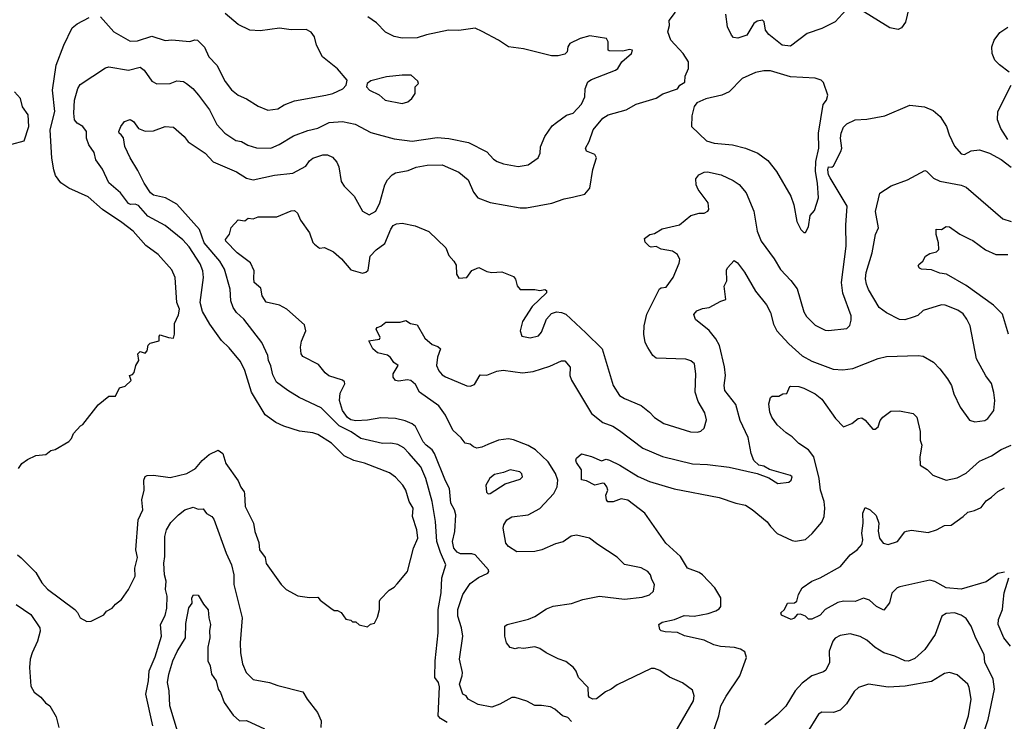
# Model space of a CAD drawing. Extents: x 1678759 to 1859541, y 384609 to 522867.
# Tile 306 of 466: x 1772378 to 1778315, y 477622 to 481849. Entities that reach past the tile are written whole.
import ezdxf

# ---------------------------------------------------------------- set-up
doc = ezdxf.new("R2010")
doc.units = 0

msp = doc.modelspace()

# ---------------------------------------------------------------- linework, layer by layer
at = {"layer": '0CON20XD'}
for points in [[(1777747.7, 481952.3), (1777718.9, 481835), (1777695, 481800), (1777675, 481790.8), (1777625, 481800.4), (1777445, 481910.6)], [(1772365, 478623.6), (1772386.9, 478606.9), (1772475, 478517.5), (1772511.4, 478455), (1772545, 478418), (1772710, 478295), (1772727, 478277), (1772742.5, 478245), (1772783.6, 478223.6), (1772810, 478225), (1772885, 478262.5), (1772902.5, 478285), (1772935, 478302.5), (1772955, 478327.5), (1772992.5, 478355), (1773033.6, 478416.4), (1773074.1, 478495.9), (1773072, 478545), (1773087.9, 478607.9), (1773077.5, 478655), (1773091.8, 478835), (1773121.5, 478895), (1773113.6, 478955), (1773127.8, 479015), (1773125.7, 479075), (1773135, 479096), (1773147.3, 479102.7), (1773185, 479105.6), (1773285, 479091.5), (1773385, 479115.5), (1773438.6, 479145), (1773477.8, 479192.2), (1773520.2, 479229.8), (1773575, 479254.3), (1773602.9, 479235), (1773621.5, 479175), (1773695, 479070.8), (1773712.1, 479032.1), (1773731.9, 479005), (1773732.7, 478992.7), (1773738.1, 478915), (1773788.1, 478815), (1773795.6, 478765), (1773819.1, 478699.1), (1773824.4, 478655), (1773858.1, 478608.1), (1773865, 478573.3), (1773955, 478446.7), (1773985, 478416.7), (1774055, 478376.7), (1774125, 478366.7), (1774175, 478370), (1774190.7, 478350.7), (1774255, 478302.5), (1774275, 478290), (1774295, 478290), (1774316.4, 478276.4), (1774345, 478237.5), (1774375, 478230), (1774385, 478220), (1774405, 478220), (1774425, 478202.5), (1774475, 478190), (1774493.9, 478206.1), (1774516.4, 478213.6), (1774535, 478250), (1774546.7, 478295), (1774547.5, 478345), (1774552.5, 478355), (1774605, 478412.5), (1774635, 478430), (1774655, 478450), (1774716.7, 478525), (1774752.5, 478665), (1774779.1, 478725), (1774771.8, 478775), (1774746.5, 478855), (1774751.1, 478905), (1774727.1, 478945), (1774706.4, 479015), (1774688.9, 479045), (1774643.2, 479093.2), (1774608, 479118), (1774456.2, 479176.2), (1774392.8, 479192.8), (1774335, 479220.4), (1774257.7, 479297.7), (1774175, 479350), (1774145, 479359.6), (1774065, 479369.5), (1773970.8, 479400.8), (1773922.1, 479422.1), (1773858.7, 479468.7), (1773775.9, 479605), (1773735.3, 479735), (1773709.3, 479789.3), (1773641.9, 479871.9), (1773595, 479916.9), (1773524.8, 480014.8), (1773481, 480091), (1773465.3, 480144.7), (1773486.8, 480295), (1773482, 480335), (1773467.1, 480377.1), (1773399.6, 480479.6), (1773361.9, 480521.9), (1773255, 480609.6), (1773151.1, 480665), (1773095, 480730.4), (1773075, 480738.5), (1773045.4, 480734.6), (1773035, 480740.6), (1772985.8, 480805.8), (1772915.3, 480865.3), (1772877.6, 480947.6), (1772838.1, 481005), (1772828, 481048), (1772796, 481095), (1772780.6, 481135), (1772780.8, 481175), (1772758.1, 481205), (1772725, 481226.1), (1772709.3, 481245), (1772704.7, 481285), (1772709.3, 481365), (1772728, 481435), (1772742.1, 481457.9), (1772895, 481559.4), (1772915.7, 481564.3), (1773035, 481544.4), (1773105, 481563.3), (1773128.2, 481545), (1773175, 481479.2), (1773205, 481463.1), (1773285, 481464), (1773325, 481480.6), (1773365, 481476.7), (1773384, 481465), (1773422.5, 481435), (1773456.7, 481395), (1773522.5, 481305), (1773567.3, 481217.3), (1773615.7, 481165), (1773682, 481122), (1773715, 481114.3), (1773753.3, 481093.3), (1773805, 481076.5), (1773892.5, 481075), (1773942.7, 481097.3), (1774029.8, 481150.2), (1774115, 481181.2), (1774175, 481196), (1774245, 481230.6), (1774325, 481236.4), (1774400.2, 481220.2), (1774495, 481168.9), (1774635, 481130.5), (1774745, 481117.5), (1774895, 481140), (1774965, 481133.8), (1775085, 481110), (1775195, 481052.5), (1775235, 481008.6), (1775256.2, 480995), (1775295, 480981.1), (1775384.5, 480965.5), (1775443.3, 480975), (1775503.5, 481016.5), (1775515.6, 481045), (1775517.6, 481082.4), (1775544.7, 481145.3), (1775589.5, 481210.5), (1775615, 481230), (1775675, 481272.9), (1775714.3, 481285), (1775765, 481340.5), (1775785.9, 481385), (1775786.8, 481433.2), (1775804.3, 481475), (1775825, 481489.1), (1775970.8, 481545), (1775985, 481555.8), (1776009.2, 481595), (1776066.2, 481645), (1776073.3, 481665), (1776055, 481670), (1776015, 481660), (1775931.9, 481661.9), (1775926.4, 481666.4), (1775926.2, 481716.2), (1775916.1, 481736.1), (1775815, 481751.1), (1775757.5, 481735), (1775695, 481706.6), (1775682.7, 481685), (1775678.1, 481655), (1775665, 481641.9), (1775625, 481630.6), (1775585, 481631.5), (1775415, 481674.4), (1775326.2, 481685), (1775265.7, 481725.7), (1775167.5, 481777.5), (1775125, 481797.5), (1775025, 481783.3), (1774964.5, 481785.5), (1774831.8, 481758.2), (1774775, 481739.4), (1774685, 481737.1), (1774635, 481748), (1774584.5, 481774.5), (1774530.3, 481830.3), (1774476.8, 481866.8)], [(1772371.2, 479145), (1772392, 479175), (1772425, 479200), (1772475, 479222.5), (1772535, 479230), (1772565, 479252.5), (1772591.7, 479258.3), (1772675, 479307.5), (1772690, 479325), (1772702.5, 479355), (1772745, 479402.5), (1772759.3, 479410.7), (1772850.7, 479529.3), (1772915, 479580), (1772955, 479580), (1772980, 479630), (1773015, 479640), (1773050, 479675), (1773040, 479705), (1773058.3, 479711.7), (1773067.5, 479722.5), (1773077.5, 479765), (1773097.5, 479795), (1773090, 479835), (1773105, 479850), (1773135, 479840), (1773147, 479853), (1773153, 479887), (1773165, 479900), (1773220, 479915), (1773218.3, 479941.7), (1773225, 479950), (1773275, 479933.3), (1773305, 479930), (1773312.5, 479955), (1773310.7, 480019.3), (1773335, 480070), (1773342, 480105), (1773326, 480145), (1773315.6, 480295.6), (1773295, 480341.2), (1773212.5, 480435), (1773138.9, 480488.9), (1773061.4, 480575), (1772995, 480627.5), (1772876.7, 480705), (1772791.1, 480781.1), (1772675, 480834.5), (1772625.7, 480865.7), (1772595, 480910), (1772583.6, 480945), (1772571.9, 481015), (1772561.9, 481185), (1772590.4, 481295), (1772576.2, 481425), (1772599.1, 481575), (1772644.4, 481695), (1772695, 481800), (1772723.8, 481825), (1772797.3, 481862.7)], [(1772865, 481866.8), (1772945, 481775.5), (1773045, 481720), (1773088.8, 481721.2), (1773175, 481750), (1773255, 481724.4), (1773295, 481727.8), (1773405, 481717.1), (1773435, 481727.5), (1773450, 481725), (1773493, 481683), (1773518.9, 481625), (1773566.9, 481575), (1773617, 481477), (1773655, 481425.6), (1773695, 481394.4), (1773745, 481371.5), (1773815, 481327.8), (1773873.6, 481303.6), (1773935, 481312.7), (1773973.6, 481336.4), (1774035, 481360.5), (1774224.5, 481394.5), (1774266.7, 481405), (1774326.6, 481433.4), (1774346.2, 481455), (1774353.3, 481485), (1774293.9, 481553.9), (1774203.1, 481625), (1774168.5, 481695), (1774156.4, 481745), (1774135, 481773.5), (1774105, 481790), (1774015, 481787.1), (1773945, 481797.3), (1773827.2, 481782.8), (1773765, 481786.4), (1773695, 481819.5), (1773616.4, 481886.4)], [(1774955, 477614.3), (1774915, 477637.9), (1774901.5, 477655), (1774908.9, 477828.9), (1774903.3, 477855), (1774880.6, 477885), (1774883.5, 477986.5), (1774901.5, 478155), (1774901.8, 478295), (1774919.3, 478395), (1774922.9, 478485), (1774946.5, 478565), (1774915, 478638.9), (1774892.6, 478705), (1774885.3, 478825), (1774864.1, 478945), (1774826.6, 479085), (1774796.2, 479155), (1774725, 479237.8), (1774695, 479268.9), (1774658.9, 479288.9), (1774615, 479297.7), (1774565, 479296.4), (1774435, 479325.9), (1774377.5, 479365), (1774305, 479401.7), (1774195, 479510.5), (1774063, 479573), (1773994.3, 479614.3), (1773926.2, 479665), (1773905, 479710), (1773893.2, 479763.2), (1773878.6, 479795), (1773874.3, 479825), (1773838.1, 479905), (1773730.5, 480045), (1773685.6, 480085), (1773665.8, 480115), (1773650.8, 480155), (1773647.9, 480225), (1773614, 480345), (1773584.8, 480394.8), (1773491.2, 480505), (1773462.2, 480585), (1773325, 480736.8), (1773257.1, 480775), (1773185, 480791.6), (1773167.3, 480805), (1773127.7, 480865), (1773091.3, 480941.3), (1773045, 481015.8), (1773012.1, 481085), (1773005, 481137.5), (1772990, 481155), (1772977.5, 481165), (1772976.7, 481175), (1772988, 481205), (1773010, 481235), (1773045, 481247.5), (1773065, 481236), (1773095, 481193.3), (1773135, 481177.3), (1773185, 481179.4), (1773255, 481206), (1773305, 481202.5), (1773369.2, 481145), (1773393.4, 481113.4), (1773497.3, 481045), (1773545, 480992.5), (1773685, 480932.7), (1773745, 480893.5), (1773785, 480883.6), (1773915, 480911.5), (1774025, 480923.5), (1774102.6, 480967.4), (1774125, 480998.9), (1774145, 481015.5), (1774205, 481034.4), (1774235, 481034.4), (1774265, 481020), (1774289.8, 480989.8), (1774302, 480962), (1774316.2, 480875), (1774335, 480846.7), (1774395.5, 480785.5), (1774444.5, 480694.5), (1774485, 480674), (1774525.4, 480694.6), (1774550, 480745), (1774580, 480855), (1774595.5, 480885), (1774624.3, 480915), (1774645, 480925.5), (1774720.2, 480939.8), (1774769.3, 480960.7), (1774835, 480973.1), (1774925, 480975.4), (1775025, 480931.2), (1775082.7, 480885), (1775115, 480810), (1775140, 480775), (1775215, 480748), (1775395, 480715.8), (1775434.2, 480715.8), (1775586.8, 480743.2), (1775660.3, 480769.7), (1775710.3, 480779.7), (1775785, 480798.6), (1775815.5, 480834.5), (1775834.5, 480945.5), (1775855.8, 481015.8), (1775845, 481036.2), (1775796, 481056), (1775788.8, 481075), (1775811.1, 481115), (1775836.5, 481185), (1775894.4, 481255), (1775926, 481276), (1776033.8, 481306.2), (1776095, 481339.5), (1776215, 481375.6), (1776255, 481402.9), (1776345, 481433.3), (1776357.5, 481455), (1776388.1, 481471.9), (1776390.3, 481509.7), (1776411.4, 481555), (1776410, 481595), (1776378, 481645), (1776303.3, 481725), (1776286.4, 481775), (1776295.7, 481815), (1776294.4, 481845), (1776332.9, 481895)], [(1777361.3, 481908.7), (1777293.9, 481836.1), (1777215, 481795.6), (1777125, 481766.9), (1777025, 481690.4), (1776975, 481695.5), (1776895, 481759.2), (1776874, 481785), (1776866.8, 481836.8), (1776856.9, 481846.9), (1776825, 481840), (1776805, 481825.8), (1776762.5, 481755), (1776707.4, 481737.4), (1776682.3, 481742.3), (1776670, 481755), (1776646.4, 481806.4), (1776635, 481882.5)], [(1778343.9, 481533.9), (1778285, 481576.2), (1778256.7, 481605), (1778241.2, 481645), (1778238.8, 481685), (1778253.8, 481725), (1778288.1, 481771.9), (1778336.7, 481805)], [(1774685, 481344.2), (1774717.5, 481355), (1774743.3, 481375), (1774762.5, 481405), (1774763.3, 481445), (1774782.5, 481465), (1774779.3, 481479.3), (1774737.5, 481515), (1774685, 481515.6), (1774590, 481505), (1774495, 481481.2), (1774472.5, 481465), (1774470, 481445), (1774487.5, 481425), (1774545.8, 481395.8), (1774582.5, 481365), (1774685, 481344.2)], [(1777115, 480567.5), (1777135, 480600), (1777145, 480670), (1777170.7, 480699.3), (1777193.9, 480776.1), (1777188.9, 480865), (1777175.9, 480935), (1777178.8, 480995), (1777196.2, 481075), (1777193.5, 481165), (1777222.5, 481337.5), (1777243.3, 481365), (1777250, 481395), (1777225, 481470), (1777210, 481485), (1777175, 481496.2), (1777025, 481505.7), (1776905, 481540.6), (1776865, 481541.4), (1776815, 481530), (1776735, 481494), (1776655, 481414.2), (1776612.5, 481395), (1776515, 481372), (1776461.3, 481348.7), (1776444.5, 481325.5), (1776430.8, 481269.2), (1776428.6, 481205), (1776519.5, 481119.5), (1776565, 481104.6), (1776675, 481094.5), (1776755, 481075.6), (1776828.8, 481045), (1776889.8, 480999.8), (1776940.8, 480935), (1777028, 480785), (1777046.1, 480733.9), (1777062.7, 480632.7), (1777087.5, 480585), (1777105, 480567.5), (1777115, 480567.5)], [(1778335, 481127.5), (1778293, 481193), (1778273.3, 481245), (1778276.2, 481295), (1778356.7, 481455)], [(1772330.7, 481099.3), (1772405, 481118.8), (1772433.2, 481205), (1772428.5, 481275), (1772394.5, 481324.5), (1772384, 481375), (1772346.7, 481415)], [(1775705, 477620), (1775683.5, 477643.5), (1775650.8, 477655), (1775605.4, 477695.4), (1775577.8, 477707.8), (1775525, 477717.3), (1775485, 477716.9), (1775435, 477743.1), (1775365, 477765.6), (1775345, 477764.3), (1775273.8, 477725), (1775225, 477707.1), (1775142.2, 477722.2), (1775082.5, 477755), (1775070, 477775), (1775050, 477785), (1775029.3, 477845), (1775046.1, 477895), (1775047.7, 477915), (1775030.4, 477995), (1775049.4, 478135), (1775041.2, 478185), (1775019.3, 478255), (1775018.9, 478295), (1775049.3, 478385), (1775095, 478452.2), (1775145, 478488.9), (1775200, 478515), (1775206, 478525), (1775204, 478535), (1775125, 478624.3), (1775105, 478630.6), (1775035, 478630.2), (1775015, 478640.3), (1774994.8, 478665), (1774987.5, 478705), (1775001.8, 478765), (1775006.9, 478865), (1774999.1, 478895), (1774977.5, 478935), (1774970, 479025), (1774945, 479070.8), (1774879.7, 479235), (1774865, 479256.9), (1774829.5, 479285), (1774811.1, 479305), (1774765, 479397.5), (1774745, 479413.8), (1774701.9, 479431.9), (1774645, 479446.2), (1774555, 479450.4), (1774475, 479436.5), (1774405, 479433), (1774375, 479437.7), (1774355, 479451.8), (1774325.3, 479495), (1774307, 479555), (1774310.6, 479599.4), (1774339.2, 479655), (1774336.6, 479666.6), (1774325, 479676.9), (1774242.2, 479702.2), (1774220.4, 479720.4), (1774180.7, 479770.7), (1774085, 479818.8), (1774075, 479836.2), (1774071.7, 479875), (1774078, 479912), (1774102.9, 479975), (1774095, 480010), (1773988.6, 480105), (1773945, 480128.5), (1773865, 480146.9), (1773840, 480185), (1773831.5, 480231.5), (1773791.9, 480265), (1773788.9, 480291.1), (1773791.9, 480335), (1773769.4, 480385), (1773689.6, 480445), (1773620.8, 480515), (1773618.8, 480525), (1773643.9, 480556.1), (1773653.9, 480596.1), (1773695, 480643.3), (1773735, 480637.5), (1773755, 480652.5), (1773785, 480648.8), (1773815, 480662), (1773928.3, 480661.7), (1774015, 480696.7), (1774035, 480698.8), (1774053, 480683), (1774071.9, 480641.9), (1774125.7, 480565), (1774145, 480506.7), (1774155, 480496), (1774185, 480473.3), (1774215, 480475.7), (1774269.7, 480449.7), (1774318.1, 480408.1), (1774375, 480341.2), (1774445, 480320.8), (1774465, 480327.1), (1774479.6, 480340.4), (1774491.1, 480425), (1774527.4, 480462.6), (1774580.3, 480499.7), (1774615, 480587.1), (1774630.5, 480609.5), (1774650.7, 480619.3), (1774685, 480622.6), (1774762.7, 480607.3), (1774845, 480572.7), (1774947.1, 480475), (1774965, 480428), (1774996.7, 480395), (1775009.5, 480369.5), (1775010.8, 480315), (1775025, 480292), (1775073.6, 480296.4), (1775105, 480337.5), (1775145.7, 480355.7), (1775195, 480332), (1775225, 480326.2), (1775285, 480330), (1775355, 480302.5), (1775367.5, 480285), (1775376.7, 480245), (1775395, 480222.5), (1775485, 480223.3), (1775515, 480216.7), (1775545, 480222.5), (1775555, 480217.5), (1775555, 480202.5), (1775468.7, 480121.3), (1775409.1, 480030.9), (1775395.7, 479975), (1775405, 479942.5), (1775455, 479931.8), (1775506, 479945), (1775524.6, 479965.4), (1775554.6, 480045.4), (1775585, 480078), (1775615, 480088.6), (1775645, 480085.7), (1775670, 480075), (1775792.5, 479962.5), (1775889.4, 479865), (1775955.6, 479645), (1775995.5, 479585.5), (1776025, 479567.1), (1776125.4, 479525.4), (1776175.8, 479485), (1776205, 479452.5), (1776261.2, 479415), (1776422.5, 479365), (1776465, 479362.9), (1776485, 479369.2), (1776505, 479388.8), (1776518.3, 479438.3), (1776509.4, 479479.4), (1776469.1, 479549.1), (1776450.5, 479605), (1776454.3, 479714.3), (1776446, 479775), (1776425, 479794.2), (1776395, 479802.9), (1776215, 479808.9), (1776195.8, 479825), (1776164.7, 479874.7), (1776149.6, 479905), (1776140.4, 479955), (1776143.1, 480005), (1776158.5, 480075), (1776235, 480226.7), (1776245, 480233.8), (1776275, 480238), (1776318, 480295), (1776355, 480382.5), (1776358, 480405), (1776345, 480433.8), (1776315, 480454.2), (1776245, 480466), (1776215, 480482.5), (1776185, 480478.8), (1776175, 480483.3), (1776149.3, 480509.3), (1776145, 480530), (1776177.5, 480555), (1776205, 480561.2), (1776250.9, 480589.1), (1776356.3, 480613.7), (1776425, 480670), (1776475, 480683.3), (1776505, 480683.3), (1776527.5, 480695), (1776533.3, 480705), (1776530, 480745), (1776468, 480825), (1776456, 480855), (1776455, 480890), (1776472.5, 480915), (1776505, 480930.5), (1776525, 480931.8), (1776606.7, 480915), (1776679.3, 480880.7), (1776716.1, 480856.1), (1776757.8, 480805), (1776804.5, 480695), (1776825.5, 480575), (1776848.9, 480515), (1776927.4, 480407.4), (1776964.7, 480344.7), (1777028, 480278), (1777065, 480227.5), (1777105, 480088.8), (1777121.4, 480061.4), (1777175, 480008.6), (1777235, 479978.6), (1777255, 479975.6), (1777365, 479988.6), (1777383, 480007), (1777392.1, 480037.9), (1777392.2, 480065), (1777341.5, 480201.5), (1777333.1, 480265), (1777361.1, 480485), (1777358.3, 480611.7), (1777367.2, 480725), (1777265, 480895.6), (1777254.7, 480915.3), (1777250.5, 480945), (1777255, 480963.3), (1777275, 480960), (1777285, 480968), (1777329.2, 481055), (1777334.6, 481075), (1777327.8, 481135), (1777330.4, 481165), (1777345, 481200.8), (1777365, 481221.1), (1777415, 481245.5), (1777485, 481248.9), (1777595, 481269.6), (1777745, 481334.3), (1777833.6, 481323.6), (1777885, 481302.9), (1777927.1, 481265), (1777966.9, 481205), (1777982.5, 481155), (1778015, 481088), (1778055, 481041.2), (1778073.9, 481036.1), (1778115, 481059.2), (1778165, 481065.8), (1778225, 481044), (1778295.8, 481005.8), (1778355, 480960)], [(1776331.1, 477555), (1776440.6, 477745), (1776445.6, 477775), (1776435, 477808.8), (1776375, 477854.2), (1776295, 477888.1), (1776238.1, 477928.1), (1776205, 477939.4), (1776185, 477939.4), (1775979.5, 477840.5), (1775945, 477815.5), (1775910, 477800), (1775855, 477756.7), (1775833.3, 477755), (1775814, 477764), (1775808.6, 477775), (1775805.8, 477825), (1775748, 477885), (1775733.6, 477923.6), (1775716.7, 477945), (1775671.2, 477981.2), (1775625, 477997.1), (1775552.9, 478035), (1775515, 478060), (1775485, 478070.6), (1775415, 478060), (1775385, 478063.3), (1775365, 478058.8), (1775335, 478066.7), (1775313.3, 478095), (1775303.3, 478135), (1775303.8, 478195), (1775317.5, 478205), (1775445, 478236.9), (1775485, 478253.1), (1775555, 478299.4), (1775595, 478315.6), (1775705, 478331.1), (1775774.4, 478355.6), (1775874.5, 478375.5), (1776025, 478356.9), (1776130.7, 478369.3), (1776176.4, 478383.6), (1776198.6, 478405), (1776205.6, 478445), (1776188.8, 478475), (1776181.1, 478505), (1776165, 478524.3), (1776125, 478545.7), (1776025, 478565.8), (1775980.6, 478610.6), (1775863.6, 478686.4), (1775814.3, 478724.3), (1775735, 478743.8), (1775702.4, 478737.6), (1775655, 478702.5), (1775608.6, 478691.4), (1775526, 478654), (1775485, 478644.5), (1775375, 478642.2), (1775326, 478675), (1775308.8, 478695), (1775294, 478785), (1775298, 478805), (1775315.5, 478835), (1775345, 478854.4), (1775443.3, 478865), (1775515, 478903.1), (1775598.8, 478995), (1775618.2, 479035), (1775623.2, 479075), (1775608.9, 479115), (1775564.6, 479185), (1775487.8, 479257.8), (1775443.7, 479283.7), (1775355, 479317.3), (1775325, 479322.7), (1775265.4, 479314.6), (1775201.4, 479288.6), (1775165, 479272.7), (1775135, 479267.5), (1775114.5, 479274.5), (1775095, 479291.2), (1775065, 479296.7), (1775039.5, 479329.5), (1774988.8, 479375), (1774946, 479466), (1774905, 479522.9), (1774788.1, 479605), (1774765, 479650), (1774735.8, 479675), (1774715, 479679.5), (1774665, 479670.8), (1774643.3, 479675), (1774630, 479695), (1774630, 479715), (1774660, 479765), (1774633.7, 479783.7), (1774613.6, 479813.6), (1774596.7, 479826.7), (1774535, 479842.5), (1774507.5, 479865), (1774482.5, 479915), (1774547.5, 479925), (1774552.5, 479935), (1774527.5, 479985), (1774532.5, 479995), (1774555, 480003.3), (1774585, 480027.1), (1774673, 480027), (1774706.4, 480036.4), (1774735, 480017.5), (1774775, 480010), (1774820.9, 479930.9), (1774865, 479892.9), (1774899.4, 479879.4), (1774916, 479866), (1774896.7, 479815), (1774890.8, 479765), (1774905, 479732.5), (1774925, 479710), (1774945, 479698.1), (1775075, 479643.3), (1775095, 479640), (1775119.5, 479650.5), (1775155, 479710), (1775195, 479707.5), (1775255, 479730.8), (1775292.7, 479737.3), (1775408.7, 479721.3), (1775475, 479729.1), (1775575, 479761.5), (1775645, 479794.3), (1775665, 479794.2), (1775697.1, 479755), (1775694.4, 479705), (1775705, 479676.7), (1775825, 479475.6), (1775895, 479421.1), (1775955, 479399.1), (1775994.7, 479374.7), (1776135, 479267.8), (1776252.9, 479217.1), (1776433.8, 479173.8), (1776525, 479169.5), (1776655, 479151.9), (1776824, 479114), (1776895, 479089.2), (1776950, 479055), (1777015, 479062.5), (1777030, 479075), (1777036, 479095), (1777025, 479103.3), (1776899.2, 479139.2), (1776865, 479158.1), (1776835, 479165.8), (1776805, 479193.8), (1776789.1, 479235), (1776770.9, 479330.9), (1776721.2, 479435), (1776695, 479530.8), (1776630.5, 479615), (1776625.6, 479645), (1776633.8, 479705), (1776627.9, 479757.9), (1776596.8, 479885), (1776575.9, 479925.9), (1776535.5, 479975.5), (1776453.6, 480043.6), (1776443.6, 480073.6), (1776460, 480095), (1776495, 480109.2), (1776535.9, 480114.1), (1776605, 480152.5), (1776635, 480162.5), (1776626.1, 480243.9), (1776640.8, 480275), (1776640.6, 480339.4), (1776645.9, 480354.1), (1776685, 480398.8), (1776705, 480383.8), (1776747.3, 480327.3), (1776815, 480214.2), (1776880.9, 480130.9), (1776905.6, 480085), (1776923.8, 480015), (1776942.9, 479975), (1777015.6, 479895), (1777095, 479824.4), (1777155, 479792.5), (1777283, 479743), (1777340.7, 479739.3), (1777401.7, 479748.3), (1777555, 479808.6), (1777605, 479820.6), (1777795, 479825.8), (1777825, 479820.8), (1777888, 479785), (1777926.2, 479746.2), (1777972.9, 479685), (1777995.8, 479645), (1778010.6, 479595), (1778049.4, 479515), (1778105, 479436.2), (1778135.9, 479425.9), (1778197.5, 479435), (1778214.3, 479445.7), (1778251.2, 479495), (1778256.9, 479555), (1778252.4, 479602.4), (1778236.9, 479656.9), (1778203, 479703), (1778146.7, 479805), (1778108.5, 480005), (1778087.9, 480045), (1778066.2, 480076.2), (1778035, 480099.3), (1777958.5, 480128.5), (1777935, 480130.9), (1777825, 480096.2), (1777793, 480067), (1777765, 480055.7), (1777715, 480040.8), (1777683.5, 480043.5), (1777605, 480082.2), (1777560.5, 480115), (1777495, 480224.2), (1777483.8, 480255), (1777478, 480288), (1777480.8, 480325), (1777518.5, 480445), (1777538.6, 480555), (1777555.8, 480595), (1777537.3, 480692.7), (1777565, 480802.9), (1777632.3, 480847.7), (1777730.9, 480885), (1777835, 480940), (1777846.2, 480936.2), (1777887.5, 480895), (1777925, 480876.7), (1778055, 480851.5), (1778085, 480840), (1778305, 480650), (1778355, 480633.1)], [(1778340, 479955), (1778302.9, 480075), (1778248.8, 480128.8), (1778085, 480248.2), (1777966.7, 480315), (1777925, 480322.2), (1777875, 480342.5), (1777815, 480346.2), (1777802.5, 480352.5), (1777796.2, 480365), (1777798.8, 480375), (1777823.3, 480395), (1777840, 480425), (1777865, 480440), (1777905, 480450), (1777920, 480465), (1777917.5, 480505), (1777903.1, 480555), (1777903.9, 480586.1), (1777935.9, 480584.1), (1777965, 480603.3), (1777985, 480601.2), (1778046.3, 480556.3), (1778106.2, 480526.2), (1778125, 480518.5), (1778201.7, 480461.7), (1778263.7, 480433.7), (1778335, 480433.8)], [(1776555.5, 477544.5), (1776594.4, 477655), (1776605.5, 477715), (1776636.9, 477773.1), (1776719.1, 477895), (1776760.8, 478005), (1776750.3, 478040.3), (1776725, 478056.9), (1776687.2, 478067.2), (1776603.1, 478073.1), (1776563.1, 478083.1), (1776505, 478110), (1776386.7, 478136.7), (1776345, 478156.4), (1776270.7, 478160.7), (1776246.2, 478166.2), (1776237.5, 478175), (1776232, 478205), (1776252, 478218), (1776326.2, 478235), (1776385, 478259.5), (1776445, 478254.4), (1776529.1, 478270.9), (1776575, 478286.7), (1776595, 478298.6), (1776605, 478313.8), (1776604.6, 478365), (1776568.8, 478425), (1776495, 478503.5), (1776475, 478518.2), (1776404, 478545), (1776361.9, 478615), (1776273.5, 478695), (1776148.1, 478875), (1776045, 478954.2), (1776005, 478961.4), (1775956.9, 478943.1), (1775925, 478943.8), (1775916.7, 478955), (1775911.2, 478985), (1775923.3, 479015), (1775918.8, 479035), (1775905, 479053.8), (1775895, 479056.2), (1775845, 479044.2), (1775795, 479070), (1775765, 479077.5), (1775766, 479136), (1775735, 479180), (1775731.2, 479195), (1775735, 479207.5), (1775765, 479232.5), (1775825, 479217.5), (1775885, 479191.2), (1775915, 479200.8), (1775935, 479194.2), (1775995.8, 479165), (1776106.5, 479096.5), (1776176, 479066), (1776325, 479021.5), (1776595, 478970), (1776695, 478936.5), (1776754.6, 478924.6), (1776795, 478898.6), (1776885, 478822.5), (1776905.4, 478795.4), (1776945, 478753.3), (1777035, 478710), (1777055, 478706.5), (1777115, 478717.5), (1777156.3, 478753.7), (1777215, 478821.2), (1777229.1, 478855), (1777232, 478905), (1777227.5, 478945), (1777205.4, 479015), (1777198.2, 479085), (1777165.7, 479215.7), (1777135, 479258.1), (1777076, 479295), (1777036, 479335), (1776998.9, 479358.9), (1776945, 479408), (1776912.2, 479455), (1776901.4, 479485), (1776894.3, 479535), (1776905, 479572.5), (1776915, 479580), (1776955, 479581.2), (1776980, 479595), (1777002.5, 479597.5), (1777021.7, 479638.3), (1777028.3, 479641.7), (1777075, 479638.1), (1777105, 479628.5), (1777175, 479595.6), (1777215, 479561.9), (1777296.2, 479446.2), (1777345, 479396.2), (1777394.4, 479415.6), (1777433.2, 479446.8), (1777455, 479449.2), (1777475, 479436.2), (1777522.7, 479382.7), (1777535, 479381.2), (1777553.8, 479395), (1777567.1, 479435), (1777581.4, 479455), (1777630.6, 479489.4), (1777682.2, 479492.2), (1777765.6, 479475.6), (1777786.7, 479455), (1777807, 479367), (1777808, 479315), (1777818, 479285), (1777804.5, 479215.5), (1777808, 479165), (1777849.3, 479139.3), (1777884.5, 479104.5), (1777965, 479074.4), (1778031.3, 479088.7), (1778085, 479116.7), (1778165, 479189.6), (1778238.3, 479221.7), (1778295, 479259.7), (1778355.5, 479284.5)], [(1775202.9, 478992.9), (1775215, 478994.2), (1775305, 479052), (1775395, 479080), (1775408.8, 479095), (1775405, 479112.5), (1775393.9, 479123.9), (1775335, 479136.2), (1775295, 479120), (1775241.7, 479108.3), (1775213.2, 479086.8), (1775189.2, 479045), (1775191.7, 479001.7), (1775202.9, 478992.9)], [(1778315, 478520.5), (1778275, 478511.8), (1778205, 478461.8), (1778055, 478418.2), (1777965, 478426.7), (1777895, 478464), (1777865, 478472.7), (1777685, 478432.7), (1777669.2, 478425), (1777636.8, 478393.2), (1777622.5, 478335), (1777589.2, 478290.8), (1777545, 478314), (1777502.3, 478352.3), (1777465, 478364), (1777415, 478343.6), (1777345, 478344.5), (1777311.7, 478338.3), (1777235, 478295.5), (1777205, 478261.8), (1777155, 478236), (1777135, 478236.7), (1777115.7, 478255.7), (1777085, 478267.8), (1777065, 478264.2), (1777046.9, 478243.1), (1777030, 478235), (1776971.2, 478261.2), (1776966.7, 478275), (1776990, 478295), (1777007.5, 478332.5), (1777050, 478335), (1777063.8, 478345), (1777074.2, 478385), (1777095, 478426), (1777155, 478466), (1777205, 478485.6), (1777326.5, 478553.5), (1777385, 478624), (1777426.7, 478655), (1777455, 478687.5), (1777460.8, 478715), (1777456, 478755), (1777464.1, 478815.9), (1777461.1, 478875), (1777475, 478910), (1777505, 478896.7), (1777541.2, 478861.2), (1777557.5, 478815), (1777553.2, 478766.8), (1777561.1, 478725), (1777585, 478695.6), (1777615, 478686.7), (1777670, 478705), (1777715, 478763.3), (1777725, 478768), (1777755, 478772.5), (1777855, 478760), (1777905, 478775.8), (1777955, 478800.8), (1777995, 478804), (1778066, 478855), (1778095, 478881.9), (1778135, 478891.9), (1778175, 478910.8), (1778205, 478950), (1778238.3, 478971.7), (1778275, 479007.1), (1778315, 479028)], [(1773180.5, 477595), (1773139.1, 477785), (1773155.5, 477865), (1773159.5, 477925), (1773195, 478010), (1773232.5, 478135), (1773227.3, 478205), (1773255, 478260), (1773265.9, 478304.1), (1773268, 478375), (1773257.9, 478415), (1773261.5, 478465), (1773251.6, 478505), (1773247.2, 478575), (1773252.7, 478615), (1773252.9, 478735), (1773263.3, 478775), (1773290.2, 478819.8), (1773335, 478865.8), (1773374.6, 478895.4), (1773425, 478911.4), (1773455, 478900), (1773485, 478902.5), (1773505, 478873.8), (1773536.2, 478856.2), (1773549.1, 478839.1), (1773622.2, 478635), (1773654.6, 478564.6), (1773669.5, 478505), (1773668.5, 478445), (1773719.1, 478245), (1773707.9, 478095), (1773709.5, 478035), (1773722.4, 477967.6), (1773744.4, 477915), (1773785, 477873.1), (1773885, 477854.4), (1773935, 477836.7), (1774085, 477800), (1774110.8, 477755), (1774174, 477675), (1774195.7, 477625), (1774194.3, 477585)], [(1778351.1, 478075), (1778311.2, 478125), (1778277.5, 478205), (1778279.3, 478235), (1778303.2, 478295), (1778308.4, 478338.4), (1778314.2, 478395), (1778340.9, 478485)], [(1773356.2, 477476.2), (1773283.8, 477713.8), (1773279.6, 477805), (1773268.4, 477855), (1773276.8, 477905), (1773301.1, 477985), (1773327.5, 478042.5), (1773378.5, 478125), (1773378.9, 478211.1), (1773398.1, 478305), (1773417.3, 478332.7), (1773416, 478365), (1773426.4, 478383.6), (1773455, 478382.5), (1773486.8, 478326.8), (1773515, 478293.3), (1773517.8, 478245), (1773529.5, 478205), (1773522.6, 478167.4), (1773525.5, 478125), (1773512.4, 478067.6), (1773513.5, 477985), (1773525.6, 477955), (1773534.3, 477905), (1773562.2, 477865), (1773574.4, 477815), (1773588.1, 477795), (1773611.4, 477735), (1773665, 477657.5), (1773704.4, 477624.4), (1773745.8, 477625.8), (1773855, 477576.2)], [(1772356.2, 478326.2), (1772445, 478265.8), (1772498.9, 478185), (1772501.1, 478165), (1772486.2, 478105), (1772453.3, 478035), (1772442.1, 477995), (1772438.2, 477945), (1772445, 477832.5), (1772465, 477796.9), (1772505, 477767.8), (1772533.6, 477733.6), (1772559.2, 477715), (1772598.7, 477648.7), (1772614.2, 477585)], [(1778184.8, 477535), (1778218, 477632), (1778255.3, 477815), (1778246.9, 477875), (1778197.8, 477977.8), (1778192.9, 478025), (1778143.4, 478123.4), (1778115.6, 478195.6), (1778085, 478240), (1778055, 478261.2), (1778014.2, 478274.2), (1777965, 478270.8), (1777938.8, 478255), (1777897.5, 478145), (1777835, 478054.2), (1777775, 477999.4), (1777736.3, 477983.7), (1777715, 477986.5), (1777654.6, 478014.6), (1777587.5, 478035), (1777535, 478066.7), (1777485, 478110.8), (1777445, 478132.5), (1777385, 478148.6), (1777325, 478139.2), (1777295, 478122), (1777281.4, 478105), (1777258.5, 478045), (1777260.5, 477975), (1777239.4, 477930.6), (1777225, 477918.9), (1777155, 477895.5), (1777095, 477852.2), (1777054.4, 477805), (1776997.9, 477712.1), (1776945, 477660.8), (1776870.3, 477599.7)], [(1778060, 477535), (1778098.2, 477655), (1778113.9, 477755), (1778103.6, 477825), (1778095.3, 477845.3), (1778030.9, 477900.9), (1777985, 477915.7), (1777955, 477909.4), (1777875, 477860.5), (1777717.2, 477832.8), (1777615, 477826.4), (1777495.6, 477844.4), (1777435, 477825.6), (1777408.8, 477801.2), (1777363.3, 477726.7), (1777325, 477689.4), (1777285, 477674.3), (1777215, 477677.1), (1777195, 477664.2), (1777119.4, 477545)]]:
    msp.add_lwpolyline(points, dxfattribs=at)

doc.saveas('drawing.dxf')
